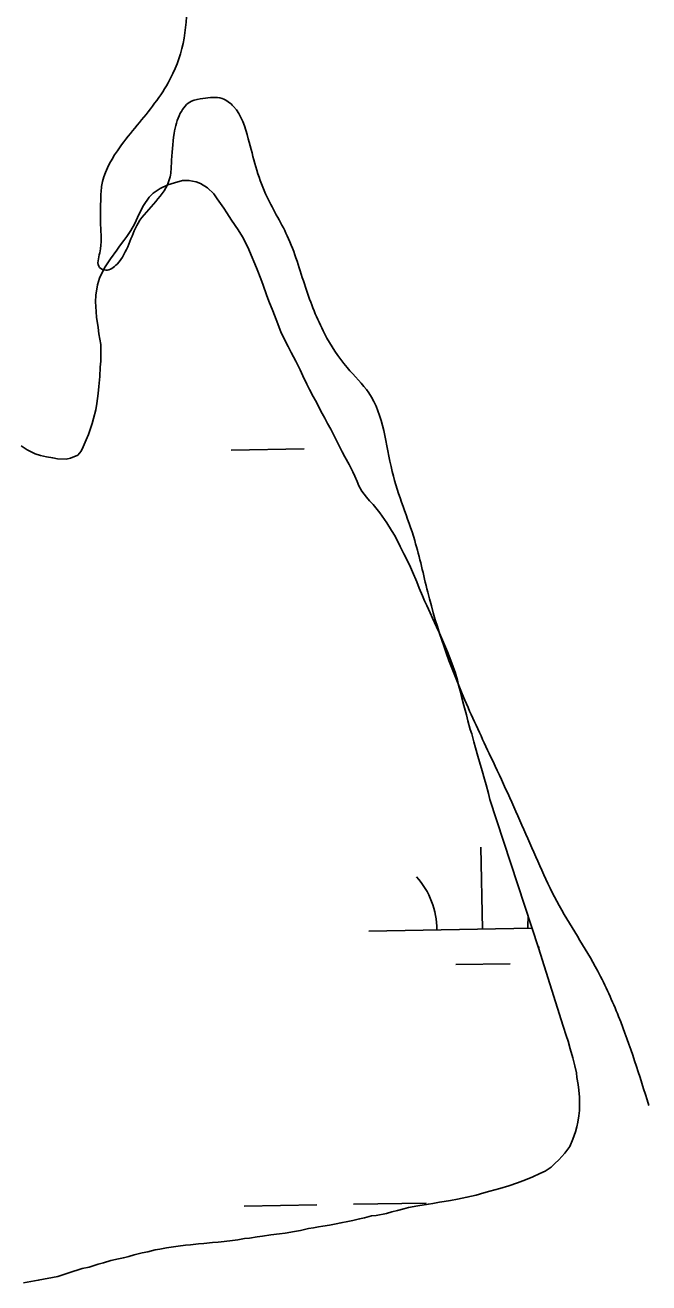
# Model space of a CAD drawing. Extents: x 3887375 to 3925618, y 296674 to 322633.
# Drawn here: x 3919869 to 3920143, y 315155 to 315708 of the extents above; entities that cross this region are included whole.
import ezdxf

# ---------------------------------------------------------------- set-up
doc = ezdxf.new("R2010")
doc.units = 0
for name, color, linetype in [('V-RIVR-EDGE', 7, 'Continuous'), ('V-TOPO-SHOR', 7, 'Continuous'), ('V-WETL-SWMP', 7, 'Continuous')]:
    doc.layers.add(name, color=color, linetype=linetype)

msp = doc.modelspace()

# ---------------------------------------------------------------- linework, layer by layer
at = {"layer": 'V-RIVR-EDGE'}
msp.add_spline([(3919723.12, 315226.98), (3919717.76, 315234.28), (3919710.1, 315240.83), (3919703.62, 315258.12), (3919700.59, 315273.09), (3919699.46, 315283.84), (3919694.12, 315295.37), (3919687.24, 315308.05), (3919681.5, 315315.36), (3919672.7, 315324.59), (3919669.64, 315330.74), (3919662.79, 315354.94), (3919656.32, 315376.45), (3919647.25, 315433.66), (3919638.94, 315485.11), (3919637.13, 315531.94), (3919638.34, 315556.5), (3919644.95, 315588.72), (3919656.16, 315620.93), (3919664.65, 315639.34), (3919667.73, 315643.55), (3919670.42, 315644.69), (3919675.79, 315645.45), (3919681.55, 315645.43), (3919687.7, 315648.49), (3919690.4, 315652.71), (3919691.94, 315657.31), (3919694.64, 315659.99), (3919699.63, 315661.51), (3919701.18, 315666.11), (3919698.5, 315671.88), (3919695.06, 315674.57), (3919688.54, 315678.81), (3919684.33, 315683.81), (3919680.14, 315696.49), (3919676.72, 315710.69), (3919673.37, 315753.31), (3919672.65, 315770.96), (3919675, 315791.68), (3919681.57, 315810.09), (3919688.55, 315835.79), (3919694.35, 315853.04), (3919702.83, 315869.14), (3919712.45, 315880.63), (3919723.22, 315888.67), (3919732.83, 315893.63), (3919737.83, 315898.23), (3919739.37, 315902.44), (3919743.99, 315905.89), (3919748.99, 315908.95), (3919753.21, 315909.32), (3919763.95, 315907.76), (3919769.33, 315909.66), (3919777.39, 315910.79), (3919793.12, 315908.84), (3919801.94, 315902.29), (3919808.82, 315894.6), (3919817.64, 315890.35), (3919829.54, 315888.4), (3919845.65, 315885.68), (3919854.08, 315882.59), (3919867.49, 315872.19), (3919875.15, 315865.65), (3919879.35, 315855.66), (3919888.54, 315846.42), (3919900.8, 315836.8), (3919910.74, 315824.11), (3919919.14, 315806.05), (3919921.03, 315791.84), (3919926.36, 315775.32), (3919941.26, 315746.5), (3919941.24, 315740.75), (3919940.42, 315718.87), (3919938.46, 315700.07), (3919931.89, 315682.81), (3919917.25, 315662.89), (3919909.55, 315652.93), (3919902.61, 315637.21), (3919902.21, 315630.69), (3919902.18, 315620.33), (3919901.77, 315608.04), (3919901.75, 315601.52), (3919904.43, 315600.36), (3919909.43, 315603.04), (3919918.69, 315621.05), (3919932.55, 315640.59), (3919933.33, 315647.12), (3919934.52, 315660.55), (3919937.23, 315669.37), (3919942.23, 315674.73), (3919947.22, 315675.87), (3919955.67, 315675.85), (3919960.65, 315672.38), (3919967.14, 315658.16), (3919974.75, 315633.96), (3919984.3, 315615.52), (3919992.31, 315592.85), (3920000.7, 315572.49), (3920010.64, 315557.5), (3920020.21, 315546.34), (3920030.49, 315511.77), (3920040.39, 315481.43), (3920046.09, 315458.77), (3920062.48, 315411.14), (3920073.93, 315386.16), (3920088.44, 315354.27), (3920102.94, 315322.76), (3920120.91, 315292.01), (3920130.07, 315272.03), (3920143.41, 315232.85)], degree=3, dxfattribs=at)
at = {"layer": 'V-TOPO-SHOR'}
for p, q in [((3920094.73, 315302.46), (3920095.22, 315302.55)), ((3920094.8, 315302.25), (3920094.73, 315302.46))]:
    msp.add_line(p, q, dxfattribs=at)
for points in [[(3920018.23, 315183.54), (3920021.37, 315184.28), (3920023.46, 315184.56), (3920028, 315185.4), (3920030.35, 315186.04), (3920032.88, 315186.76), (3920035.58, 315187.41), (3920037.68, 315187.95), (3920041.69, 315188.7), (3920046.4, 315189.54), (3920048.41, 315189.82), (3920051.29, 315190.38), (3920053.38, 315190.66), (3920056.17, 315191.13), (3920059.14, 315191.69), (3920063.33, 315192.52), (3920067.43, 315193.44), (3920070.83, 315194.44), (3920073.44, 315195.16), (3920077.8, 315196.44), (3920081.81, 315197.62), (3920085.55, 315198.88), (3920089.12, 315200.15), (3920092.43, 315201.49), (3920095.47, 315203.01), (3920097.82, 315204), (3920100.42, 315205.78), (3920102.07, 315207.37), (3920103.8, 315208.96), (3920106.48, 315211.88), (3920108.63, 315214.79), (3920109.99, 315218.12), (3920111.18, 315221.28), (3920111.77, 315223.48), (3920112.18, 315225.49), (3920112.59, 315228.29), (3920112.82, 315230.74), (3920112.88, 315233.72), (3920112.85, 315236.51), (3920112.64, 315239.57), (3920112.35, 315242.1), (3920111.7, 315245.24), (3920111.5, 315247.25), (3920110.86, 315250.39), (3920109.95, 315253.79), (3920108.85, 315257.8), (3920107.94, 315261.2), (3920107.04, 315263.72), (3920105.77, 315267.73), (3920094.8, 315302.25)], [(3919868.18, 315154.87), (3919874.73, 315155.99), (3919883.28, 315157.66), (3919888.24, 315159.29), (3919893.99, 315161.19), (3919897.13, 315161.84), (3919901.05, 315163.02), (3919903.41, 315163.66), (3919906.71, 315164.65), (3919910.03, 315165.39), (3919912.21, 315165.94), (3919914.56, 315166.49), (3919916.92, 315167.13), (3919920.49, 315168.04), (3919922.93, 315168.5), (3919926.16, 315169.33), (3919928.25, 315169.7), (3919931.22, 315170.34), (3919934.19, 315170.73), (3919936.28, 315171.01), (3919939.51, 315171.4), (3919941.69, 315171.6), (3919945.19, 315171.98), (3919947.63, 315172.18), (3919951.39, 315172.58), (3919953.92, 315172.78), (3919956.54, 315173.07), (3919960.21, 315173.46), (3919962.56, 315173.84), (3919965.53, 315174.31), (3919967.62, 315174.59), (3919971.03, 315175.07), (3919973.39, 315175.44), (3919977.14, 315176.01), (3919980.89, 315176.49), (3919983.42, 315176.78), (3919987.44, 315177.43), (3919990.06, 315177.9), (3919993.72, 315178.73), (3919995.81, 315179.01), (3919998, 315179.47), (3920000, 315179.76), (3920002.88, 315180.23), (3920005.85, 315180.87), (3920007.94, 315181.24), (3920010.99, 315181.89), (3920013.09, 315182.26), (3920016.14, 315182.99), (3920018.23, 315183.54)]]:
    msp.add_lwpolyline(points, dxfattribs=at)
at = {"layer": 'V-WETL-SWMP'}
for p, q in [((3919959.68, 315521.24), (3919991.67, 315521.79)), ((3920070.15, 315310.5), (3920069.54, 315346.5)), ((3920020.16, 315309.64), (3920091.98, 315310.88)), ((3920058.42, 315294.87), (3920082.42, 315295.28)), ((3919965.39, 315188.62), (3919997.38, 315189.16)), ((3920013.38, 315189.44), (3920045.37, 315189.99))]:
    msp.add_line(p, q, dxfattribs=at)
for points in [[(3919917.13, 315620.55), (3919919.18, 315625.21), (3919921.06, 315628.81), (3919923.55, 315632.51), (3919925.28, 315634.19), (3919928.4, 315636.32), (3919931.71, 315637.84), (3919934.67, 315638.84), (3919938.24, 315639.75), (3919941.04, 315639.87), (3919944.19, 315639.2), (3919946.12, 315638.52), (3919949.2, 315636.55), (3919951.94, 315633.87), (3919953.53, 315631.79), (3919956.38, 315627.63), (3919957.71, 315625.63), (3919959.84, 315622.42), (3919962.69, 315618.08), (3919964.64, 315614.96), (3919965.8, 315612.88), (3919967.41, 315609.4), (3919968.4, 315606.96), (3919970.02, 315603.22), (3919971, 315600.61), (3919972.71, 315596.52), (3919973.7, 315593.74), (3919975.23, 315589.56), (3919976.23, 315586.69), (3919977.93, 315582.51), (3919979.37, 315578.68), (3919981.44, 315573.29), (3919982.7, 315570.68), (3919984.66, 315566.77), (3919986, 315564.16), (3919988.05, 315560.34), (3919990.02, 315556.52), (3919991.09, 315553.91), (3919992.97, 315550.17), (3919994.13, 315547.82), (3919995.74, 315544.78), (3919996.72, 315542.96), (3919998.24, 315540.18), (3919999.13, 315538.35), (3920000.83, 315535.23), (3920002.07, 315532.88), (3920003.41, 315530.36), (3920005.38, 315526.54), (3920006.63, 315523.93), (3920008.5, 315520.46), (3920009.58, 315518.28), (3920011.54, 315514.9), (3920013.14, 315511.68), (3920014.04, 315509.77), (3920015.03, 315507.42), (3920015.83, 315505.42), (3920017.17, 315503.08), (3920019.12, 315500.56), (3920020.54, 315498.92), (3920022.04, 315497.27), (3920024.97, 315493.55), (3920028.07, 315489.21), (3920030.21, 315485.83), (3920031.72, 315483.31), (3920034.04, 315478.79), (3920035.65, 315475.58), (3920038.06, 315470.71), (3920039.41, 315467.67), (3920041.29, 315463.23), (3920042.28, 315460.53), (3920043.81, 315457.14), (3920044.7, 315454.88), (3920045.78, 315452.79), (3920047.12, 315449.58), (3920048.28, 315447.23), (3920049.99, 315443.4), (3920051.24, 315440.71), (3920053.12, 315436.54), (3920054.83, 315432.45), (3920055.9, 315429.84), (3920057.35, 315425.92), (3920058.25, 315423.48), (3920059.16, 315420), (3920059.71, 315417.73), (3920060.35, 315415.29), (3920060.98, 315412.77), (3920061.99, 315408.85), (3920063.17, 315404.75), (3920063.81, 315402.05), (3920064.81, 315398.3), (3920065.45, 315396.39), (3920066.36, 315392.82), (3920067.09, 315390.29), (3920068.18, 315386.54), (3920068.91, 315384.02), (3920070.08, 315380.18), (3920071.08, 315376.44), (3920071.81, 315374), (3920072.81, 315370.17), (3920073.46, 315367.55), (3920094.8, 315302.25)], [(3919902.69, 315599.07), (3919904.23, 315601.8), (3919906.55, 315605.32), (3919909.3, 315609.19), (3919910.51, 315610.87), (3919912.4, 315613.34), (3919913.7, 315615.1), (3919915.5, 315617.83), (3919917.13, 315620.55)], [(3919867.26, 315523.09), (3919869.81, 315521.29), (3919873.42, 315519.58), (3919875.78, 315518.82), (3919878.41, 315518.23), (3919881.13, 315517.74), (3919883.14, 315517.41), (3919886.99, 315517.28), (3919888.99, 315517.65), (3919892.12, 315519), (3919893.59, 315520.76), (3919894.44, 315522.61), (3919895.81, 315525.77), (3919896.83, 315528.14), (3919898.44, 315532.88), (3919899.11, 315535.15), (3919900.03, 315538.92), (3919900.44, 315541.64), (3919901.09, 315546.1), (3919901.4, 315549.25), (3919901.88, 315553.62), (3919902.01, 315557.73), (3919902.24, 315560.27), (3919902.29, 315563.59), (3919902.25, 315567.61), (3919901.41, 315572.41), (3919901.03, 315575.2), (3919900.37, 315579.65), (3919900.05, 315584.36), (3919899.94, 315586.37), (3919900, 315589.43), (3919900.82, 315593.9), (3919901.75, 315596.88), (3919902.69, 315599.07)], [(3920094.8, 315302.25), (3920105.77, 315267.73), (3920107.04, 315263.72), (3920107.94, 315261.2), (3920108.85, 315257.8), (3920109.95, 315253.79), (3920110.86, 315250.39), (3920111.5, 315247.25), (3920111.7, 315245.24), (3920112.35, 315242.1), (3920112.64, 315239.57), (3920112.85, 315236.51), (3920112.88, 315233.72), (3920112.82, 315230.74), (3920112.59, 315228.29), (3920112.18, 315225.49), (3920111.77, 315223.48), (3920111.18, 315221.28), (3920109.99, 315218.12), (3920108.63, 315214.79), (3920106.48, 315211.88), (3920103.8, 315208.96), (3920102.07, 315207.37), (3920100.42, 315205.78), (3920097.82, 315204), (3920095.47, 315203.01), (3920092.43, 315201.49), (3920089.12, 315200.15), (3920085.55, 315198.88), (3920081.8, 315197.62), (3920077.8, 315196.44), (3920073.44, 315195.17), (3920070.83, 315194.44), (3920067.43, 315193.44), (3920063.33, 315192.52), (3920059.14, 315191.69), (3920056.17, 315191.13), (3920053.38, 315190.66), (3920051.29, 315190.38), (3920048.41, 315189.82), (3920046.4, 315189.54), (3920041.69, 315188.7), (3920037.68, 315187.95), (3920035.58, 315187.41), (3920032.88, 315186.76), (3920030.35, 315186.04), (3920028, 315185.4), (3920023.46, 315184.56), (3920021.37, 315184.28), (3920018.23, 315183.54), (3920016.14, 315182.99), (3920013.09, 315182.26), (3920010.99, 315181.89), (3920007.94, 315181.24), (3920005.85, 315180.87), (3920002.88, 315180.23), (3920000, 315179.76), (3919997.99, 315179.47), (3919995.81, 315179.01), (3919993.72, 315178.73), (3919990.06, 315177.9), (3919987.44, 315177.43), (3919983.42, 315176.78), (3919980.89, 315176.49), (3919977.14, 315176.01), (3919973.39, 315175.44), (3919971.03, 315175.07), (3919967.62, 315174.59), (3919965.53, 315174.31), (3919962.56, 315173.84), (3919960.21, 315173.46), (3919956.54, 315173.07), (3919953.92, 315172.78), (3919951.39, 315172.58), (3919947.63, 315172.18), (3919945.19, 315171.98), (3919941.69, 315171.6), (3919939.51, 315171.4), (3919936.28, 315171.01), (3919934.19, 315170.73), (3919931.22, 315170.34), (3919928.25, 315169.7), (3919926.16, 315169.33), (3919922.93, 315168.5), (3919920.49, 315168.04), (3919916.92, 315167.13), (3919914.56, 315166.49), (3919912.21, 315165.94), (3919910.03, 315165.39), (3919906.71, 315164.65), (3919903.41, 315163.66), (3919901.05, 315163.02), (3919897.13, 315161.84), (3919893.99, 315161.19), (3919888.24, 315159.29), (3919883.28, 315157.66), (3919874.73, 315155.99), (3919868.18, 315154.87)]]:
    msp.add_lwpolyline(points, dxfattribs=at)
for centre, start, end in [((3920014.91, 315310.03), 0.2115, 41.7552), ((3920125.38, 315311.93), 173.6113, 181.7552)]:
    msp.add_arc(centre, 35.25, start, end, dxfattribs=at)

doc.saveas('drawing.dxf')
